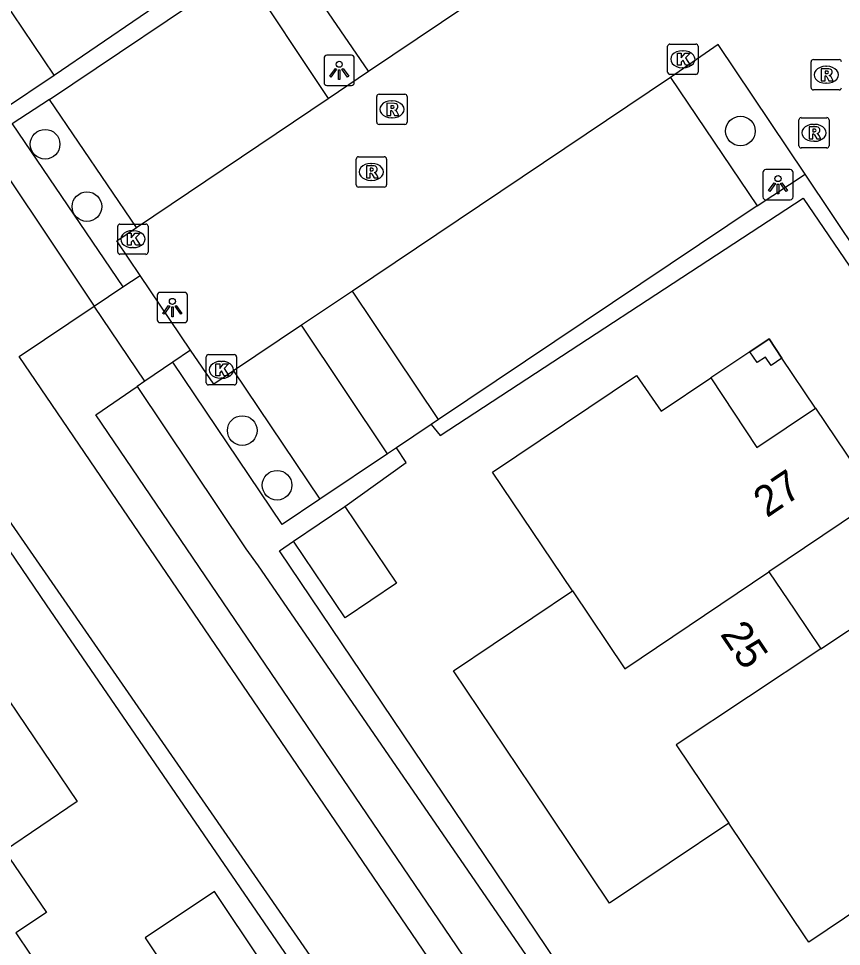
# Model space of a CAD drawing. Extents: x 158797 to 159887, y 384318 to 385255.
# Drawn here: x 158996.31 to 159023.44, y 384634.39 to 384665 of the extents above; entities that cross this region are included whole.
import ezdxf

# ---------------------------------------------------------------- set-up
doc = ezdxf.new("R2010")
doc.units = 0
for name, color, linetype in [('IMGEO_Boom', 7, 'Continuous'), ('IMGEO_Haag', 7, 'Continuous'), ('IMGEO_Kolk', 7, 'Continuous'), ('IMGEO_Lichtpunt', 7, 'Continuous'), ('IMGEO_Pand', 7, 'Continuous'), ('IMGEO_Pand_nummerreeks', 7, 'Continuous'), ('IMGEO_Pand_overbouw', 7, 'Continuous'), ('IMGEO_Parkeervlak_open', 7, 'Continuous'), ('IMGEO_Rijbaan_lokaal_open', 7, 'Continuous'), ('IMGEO_Rioolput', 7, 'Continuous'), ('IMGEO_Voetpad_halfverhard', 7, 'Continuous'), ('IMGEO_Voetpad_op_trap', 7, 'Continuous'), ('IMGEO_Voetpad_open', 7, 'Continuous')]:
    doc.layers.add(name, color=color, linetype=linetype)

msp = doc.modelspace()

# ---------------------------------------------------------------- linework, layer by layer
at = {"layer": 'IMGEO_Boom'}
for centre in [(159020.11, 384661.29), (158997.181, 384660.854), (158998.561, 384658.795), (159003.682, 384651.409), (159004.828, 384649.605)]:
    msp.add_circle(centre, 0.489, dxfattribs=at)
at = {"layer": 'IMGEO_Haag'}
for points in [[(158982.198, 384627.503), (158986.877, 384630.783), (158991.18, 384624.297), (159005.347, 384633.805), (158997.226, 384645.658), (158986.56, 384661.35), (158977.807, 384655.577), (158970.042, 384650.292), (158941.462, 384692.581), (158927.478, 384683.208), (158931.293, 384677.308), (158928.892, 384675.59), (158929.234, 384675.051), (158928.67, 384674.688)], [(158990.17, 384668.443), (158998.801, 384655.513)], [(158997.48, 384663.137), (159003.151, 384667.014), (159003.509, 384666.492)], [(158997.323, 384662.331), (158996.09, 384661.53), (158999.744, 384656.146)], [(158982.566, 384626.956), (158986.69, 384629.795), (158990.973, 384623.592), (159006.114, 384633.802), (158986.551, 384662.087), (158978.394, 384656.739)], [(159020.666, 384658.822), (159022.24, 384659.867)], [(159009.914, 384651.611), (159010.213, 384651.242), (159022.176, 384659.072), (159024.552, 384655.586), (159024.937, 384655.845)], [(159006.236, 384649.143), (159004.996, 384648.311), (159001.389, 384653.661)], [(159000.221, 384652.861), (159003.802, 384647.511), (159004.201, 384646.941), (159017.33, 384627.856), (159035.525, 384640.095)], [(159007.068, 384648.902), (159009.088, 384650.359), (159008.765, 384650.839)], [(159031.062, 384645.764), (159034.39, 384640.711), (159023.558, 384633.403), (159023.653, 384633.188), (159017.434, 384628.858), (159004.937, 384647.41), (159004.913, 384647.446), (159005.369, 384647.758)]]:
    msp.add_lwpolyline(points, dxfattribs=at)
at = {"layer": 'IMGEO_Kolk'}
for p, q in [((159017.709, 384663.233), (159017.709, 384664.085)), ((159017.784, 384664.159), (159018.636, 384664.159)), ((159018.197, 384663.939), (159018.222, 384663.939)), ((159018.71, 384664.085), (159018.71, 384663.233)), ((159018.22, 384663.379), (159018.195, 384663.379)), ((159018.636, 384663.159), (159017.784, 384663.159)), ((158999.575, 384657.296), (158999.575, 384658.148)), ((158999.65, 384658.222), (159000.502, 384658.222)), ((159000.576, 384658.148), (159000.576, 384657.296)), ((159000.063, 384658.002), (159000.088, 384658.002)), ((159000.502, 384657.222), (158999.65, 384657.222)), ((159000.086, 384657.442), (159000.061, 384657.442)), ((159002.493, 384652.986), (159002.493, 384653.838)), ((159002.568, 384653.912), (159003.42, 384653.912)), ((159003.494, 384653.838), (159003.494, 384652.986)), ((159002.981, 384653.692), (159003.006, 384653.692)), ((159003.004, 384653.132), (159002.979, 384653.132)), ((159003.42, 384652.912), (159002.568, 384652.912))]:
    msp.add_line(p, q, dxfattribs=at)
for points in [[(159017.709, 384663.233), (159017.709, 384664.085)], [(159017.784, 384664.159), (159018.636, 384664.159)], [(159018.71, 384664.085), (159018.71, 384663.233)], [(159018.03, 384663.859), (159018.153, 384663.859), (159018.153, 384663.708), (159018.283, 384663.859), (159018.447, 384663.859), (159018.301, 384663.708), (159018.454, 384663.459), (159018.302, 384663.459), (159018.217, 384663.623), (159018.153, 384663.556), (159018.153, 384663.459), (159018.03, 384663.459), (159018.03, 384663.859)], [(159018.636, 384663.159), (159017.784, 384663.159)], [(158999.575, 384657.296), (158999.575, 384658.148)], [(158999.65, 384658.222), (159000.502, 384658.222)], [(159000.576, 384658.148), (159000.576, 384657.296)], [(158999.896, 384657.922), (159000.019, 384657.922), (159000.019, 384657.771), (159000.149, 384657.922), (159000.313, 384657.922), (159000.167, 384657.771), (159000.32, 384657.522), (159000.168, 384657.522), (159000.083, 384657.686), (159000.019, 384657.619), (159000.019, 384657.522), (158999.896, 384657.522), (158999.896, 384657.922)], [(159000.502, 384657.222), (158999.65, 384657.222)], [(159002.493, 384652.986), (159002.493, 384653.838)], [(159002.568, 384653.912), (159003.42, 384653.912)], [(159003.494, 384653.838), (159003.494, 384652.986)], [(159002.814, 384653.612), (159002.937, 384653.612), (159002.937, 384653.461), (159003.067, 384653.612), (159003.231, 384653.612), (159003.085, 384653.461), (159003.238, 384653.212), (159003.086, 384653.212), (159003.001, 384653.376), (159002.937, 384653.309), (159002.937, 384653.212), (159002.814, 384653.212), (159002.814, 384653.612)], [(159003.42, 384652.912), (159002.568, 384652.912)]]:
    msp.add_lwpolyline(points, dxfattribs=at)
for centre, start, end in [((159017.786, 384664.083), 91.552, 178.448), ((159017.786, 384664.083), 91.552, 178.448), ((159018.634, 384664.083), 1.552, 88.448), ((159018.634, 384664.083), 1.552, 88.448), ((159017.786, 384663.235), 181.552, 268.448), ((159017.786, 384663.235), 181.552, 268.448), ((159018.634, 384663.235), 271.552, 358.448), ((159018.634, 384663.235), 271.552, 358.448), ((158999.652, 384658.146), 91.552, 178.448), ((158999.652, 384658.146), 91.552, 178.448), ((159000.5, 384658.146), 1.552, 88.448), ((159000.5, 384658.146), 1.552, 88.448), ((158999.652, 384657.298), 181.552, 268.448), ((158999.652, 384657.298), 181.552, 268.448), ((159000.5, 384657.298), 271.552, 358.448), ((159000.5, 384657.298), 271.552, 358.448), ((159002.57, 384653.836), 91.552, 178.448), ((159002.57, 384653.836), 91.552, 178.448), ((159003.418, 384653.836), 1.552, 88.448), ((159003.418, 384653.836), 1.552, 88.448), ((159002.57, 384652.988), 181.552, 268.448), ((159002.57, 384652.988), 181.552, 268.448), ((159003.418, 384652.988), 271.552, 358.448), ((159003.418, 384652.988), 271.552, 358.448)]:
    msp.add_arc(centre, 0.0765, start, end, dxfattribs=at)
for centre, major_axis, ratio, start_param, end_param in [((159018.196, 384663.659), (-0.387, 0.002), 0.722429, 4.712389, 7.853982), ((159018.221, 384663.659), (-0.39, 0.002), 0.717154, 1.570796, 4.712389), ((159000.062, 384657.722), (-0.387, 0.002), 0.722429, 4.712389, 7.853982), ((159000.087, 384657.722), (-0.39, 0.002), 0.717154, 1.570796, 4.712389), ((159002.98, 384653.412), (-0.387, 0.002), 0.722429, 4.712389, 7.853982), ((159003.005, 384653.412), (-0.39, 0.002), 0.717154, 1.570796, 4.712389)]:
    msp.add_ellipse(centre, major_axis=major_axis, ratio=ratio, start_param=start_param, end_param=end_param, dxfattribs=at)
at = {"layer": 'IMGEO_Lichtpunt'}
for p, q in [((159006.38, 384663.693), (159006.38, 384662.886)), ((159006.38, 384663.693), (159006.38, 384662.886)), ((159007.282, 384663.788), (159006.474, 384663.788)), ((159007.282, 384663.788), (159006.474, 384663.788)), ((159007.376, 384662.886), (159007.376, 384663.693)), ((159007.376, 384662.886), (159007.376, 384663.693)), ((159006.474, 384662.792), (159007.282, 384662.792)), ((159006.474, 384662.792), (159007.282, 384662.792)), ((159021.751, 384660.017), (159020.943, 384660.017)), ((159021.751, 384660.017), (159020.943, 384660.017)), ((159020.849, 384659.922), (159020.849, 384659.115)), ((159020.849, 384659.922), (159020.849, 384659.115)), ((159021.845, 384659.115), (159021.845, 384659.922)), ((159021.845, 384659.115), (159021.845, 384659.922)), ((159020.943, 384659.021), (159021.751, 384659.021)), ((159020.943, 384659.021), (159021.751, 384659.021)), ((159000.879, 384655.871), (159000.879, 384655.064)), ((159000.879, 384655.871), (159000.879, 384655.064)), ((159001.781, 384655.966), (159000.973, 384655.966)), ((159001.781, 384655.966), (159000.973, 384655.966)), ((159001.875, 384655.064), (159001.875, 384655.871)), ((159001.875, 384655.064), (159001.875, 384655.871)), ((159000.973, 384654.97), (159001.781, 384654.97)), ((159000.973, 384654.97), (159001.781, 384654.97))]:
    msp.add_line(p, q, dxfattribs=at)
for points in [[(159006.754, 384663.357), (159006.793, 384663.329), (159006.605, 384663.067), (159006.567, 384663.094), (159006.754, 384663.357)], [(159006.966, 384663.329), (159007.004, 384663.356), (159007.191, 384663.094), (159007.152, 384663.066), (159006.966, 384663.329)], [(159006.856, 384663.309), (159006.903, 384663.309), (159006.903, 384662.987), (159006.856, 384662.987), (159006.856, 384663.309)], [(159021.223, 384659.586), (159021.262, 384659.558), (159021.074, 384659.296), (159021.036, 384659.323), (159021.223, 384659.586)], [(159021.325, 384659.538), (159021.372, 384659.538), (159021.372, 384659.216), (159021.325, 384659.216), (159021.325, 384659.538)], [(159021.435, 384659.558), (159021.473, 384659.585), (159021.66, 384659.323), (159021.621, 384659.295), (159021.435, 384659.558)], [(159001.253, 384655.535), (159001.292, 384655.507), (159001.104, 384655.245), (159001.066, 384655.272), (159001.253, 384655.535)], [(159001.355, 384655.487), (159001.402, 384655.487), (159001.402, 384655.165), (159001.355, 384655.165), (159001.355, 384655.487)], [(159001.465, 384655.507), (159001.503, 384655.534), (159001.69, 384655.272), (159001.651, 384655.244), (159001.465, 384655.507)]]:
    msp.add_lwpolyline(points, dxfattribs=at)
for centre in [(159006.879, 384663.491), (159021.348, 384659.72), (159001.378, 384655.669)]:
    msp.add_circle(centre, 0.0994, dxfattribs=at)
for centre, start, end in [((159006.474, 384663.693), 90, 180), ((159006.474, 384663.693), 90, 180), ((159007.282, 384663.693), 0, 90), ((159007.282, 384663.693), 0, 90), ((159006.474, 384662.886), 180, 270), ((159006.474, 384662.886), 180, 270), ((159007.282, 384662.886), 270, 0), ((159007.282, 384662.886), 270, 360), ((159020.943, 384659.922), 90, 180), ((159020.943, 384659.922), 90, 180), ((159021.751, 384659.922), 0, 90), ((159021.751, 384659.922), 0, 90), ((159020.943, 384659.115), 180, 270), ((159020.943, 384659.115), 180, 270), ((159021.751, 384659.115), 270, 0), ((159021.751, 384659.115), 270, 360), ((159000.973, 384655.871), 90, 180), ((159000.973, 384655.871), 90, 180), ((159001.781, 384655.871), 0, 90), ((159001.781, 384655.871), 0, 90), ((159000.973, 384655.064), 180, 270), ((159000.973, 384655.064), 180, 270), ((159001.781, 384655.064), 270, 0), ((159001.781, 384655.064), 270, 360)]:
    msp.add_arc(centre, 0.0946, start, end, dxfattribs=at)
at = {"layer": 'IMGEO_Pand'}
for points in [[(158997.48, 384663.137), (158995.771, 384665.671), (158994.069, 384664.524)], [(158994.069, 384664.524), (158995.778, 384661.99), (158997.48, 384663.137)], [(159020.42, 384654.007), (159021.053, 384654.429), (159021.478, 384653.797), (159021.121, 384653.557), (159020.936, 384653.833), (159020.66, 384653.649), (159020.42, 384654.007)], [(159014.573, 384646.12), (159011.933, 384650.035), (159016.679, 384653.222), (159017.494, 384652.048), (159019.137, 384653.151), (159020.654, 384650.854), (159022.585, 384652.151), (159024.608, 384649.149), (159021.047, 384646.749)], [(159005.369, 384647.758), (159007.068, 384648.902)], [(159007.068, 384648.902), (159008.771, 384646.373), (159007.073, 384645.229), (159005.369, 384647.758)], [(159014.573, 384646.12), (159016.301, 384643.55), (159021.047, 384646.749)], [(159022.762, 384644.207), (159026.34, 384646.579), (159028.336, 384643.601), (159026.405, 384642.303), (159027.948, 384640.006), (159026.307, 384638.903), (159027.102, 384637.719), (159022.363, 384634.534), (159022.244, 384634.711), (159019.724, 384638.461)], [(159021.047, 384646.749), (159021.901, 384645.484), (159022.762, 384644.207)], [(159019.724, 384638.461), (159015.795, 384635.821), (159013.221, 384639.652), (159010.647, 384643.482), (159014.573, 384646.12)], [(158991.703, 384642.063), (158994.839, 384644.19), (158998.241, 384639.175), (158995.841, 384637.547), (158997.222, 384635.511), (158996.22, 384634.844), (158996.69, 384634.138), (158996.762, 384634.03), (158993.28, 384631.711), (158993.235, 384631.778), (158992.738, 384632.525), (158988.616, 384629.78), (158986.429, 384633.035), (158983.044, 384630.761), (158980.677, 384634.281)], [(159022.762, 384644.207), (159017.988, 384641.042), (159019.724, 384638.461)], [(159000.476, 384634.674), (159002.023, 384632.35), (159004.317, 384633.878), (159002.77, 384636.201), (159000.476, 384634.674)]]:
    msp.add_lwpolyline(points, dxfattribs=at)
at = {"layer": 'IMGEO_Pand_overbouw'}
msp.add_lwpolyline([(159019.137, 384653.151), (159020.654, 384650.854), (159022.585, 384652.151), (159021.478, 384653.797), (159021.053, 384654.429), (159020.42, 384654.007)], close=True, dxfattribs=at)
at = {"layer": 'IMGEO_Parkeervlak_open'}
for points in [[(158997.323, 384662.331), (159003.509, 384666.492)], [(159017.806, 384663.05), (159020.666, 384658.822)], [(159000.193, 384658.111), (158997.323, 384662.331)], [(159020.666, 384658.822), (159010.152, 384651.77)], [(159003.395, 384653.383), (159006.236, 384649.143)], [(159008.476, 384650.645), (159006.236, 384649.143)]]:
    msp.add_lwpolyline(points, dxfattribs=at)
at = {"layer": 'IMGEO_Rijbaan_lokaal_open'}
for points in [[(159007.845, 384663.262), (159014.269, 384667.587)], [(159022.24, 384659.867), (159019.37, 384664.148), (159017.806, 384663.05)], [(159006.515, 384662.367), (159007.845, 384663.262)], [(159017.806, 384663.05), (159007.314, 384656.012)], [(159000.193, 384658.111), (159006.515, 384662.367)], [(159024.937, 384655.845), (159022.24, 384659.867)], [(159000.315, 384656.529), (158999.55, 384657.663), (159000.193, 384658.111)], [(159001.978, 384654.065), (159000.315, 384656.529)], [(159007.314, 384656.012), (159005.633, 384654.884)], [(159005.633, 384654.884), (159003.395, 384653.383)], [(159003.395, 384653.383), (159002.74, 384652.936), (159001.978, 384654.065)]]:
    msp.add_lwpolyline(points, dxfattribs=at)
at = {"layer": 'IMGEO_Rioolput'}
for p, q in [((159022.513, 384663.646), (159023.365, 384663.646)), ((159022.438, 384662.72), (159022.438, 384663.572)), ((159022.926, 384663.426), (159022.951, 384663.426)), ((159022.949, 384662.866), (159022.924, 384662.866)), ((159008.117, 384661.579), (159008.117, 384662.431)), ((159008.192, 384662.505), (159009.044, 384662.505)), ((159009.118, 384662.431), (159009.118, 384661.579)), ((159023.365, 384662.646), (159022.513, 384662.646)), ((159008.605, 384662.285), (159008.63, 384662.285)), ((159009.044, 384661.505), (159008.192, 384661.505)), ((159008.628, 384661.725), (159008.603, 384661.725)), ((159022.034, 384660.804), (159022.034, 384661.656)), ((159022.109, 384661.73), (159022.961, 384661.73)), ((159022.522, 384661.51), (159022.547, 384661.51)), ((159023.035, 384661.656), (159023.035, 384660.804)), ((159022.545, 384660.95), (159022.52, 384660.95)), ((159022.961, 384660.73), (159022.109, 384660.73)), ((159007.438, 384659.514), (159007.438, 384660.366)), ((159007.513, 384660.44), (159008.365, 384660.44)), ((159008.439, 384660.366), (159008.439, 384659.514)), ((159007.926, 384660.22), (159007.951, 384660.22)), ((159007.949, 384659.66), (159007.924, 384659.66)), ((159008.365, 384659.44), (159007.513, 384659.44))]:
    msp.add_line(p, q, dxfattribs=at)
for points in [[(159022.513, 384663.646), (159023.365, 384663.646)], [(159022.438, 384662.72), (159022.438, 384663.572)], [(159023.027, 384663.344), (159022.775, 384663.346), (159022.775, 384662.946)], [(159022.775, 384662.946), (159022.899, 384662.946), (159022.899, 384663.108), (159022.91, 384663.108)], [(159022.953, 384663.265), (159022.899, 384663.265), (159022.899, 384663.184)], [(159022.899, 384663.184), (159022.951, 384663.184)], [(159022.957, 384663.079), (159023.028, 384662.946), (159023.168, 384662.946), (159023.103, 384663.072)], [(159008.117, 384661.579), (159008.117, 384662.431)], [(159008.192, 384662.505), (159009.044, 384662.505)], [(159009.118, 384662.431), (159009.118, 384661.579)], [(159023.365, 384662.646), (159022.513, 384662.646)], [(159008.706, 384662.203), (159008.454, 384662.205), (159008.454, 384661.805)], [(159008.632, 384662.124), (159008.578, 384662.124), (159008.578, 384662.043)], [(159008.454, 384661.805), (159008.578, 384661.805), (159008.578, 384661.967), (159008.589, 384661.967)], [(159008.578, 384662.043), (159008.63, 384662.043)], [(159008.636, 384661.938), (159008.707, 384661.805), (159008.847, 384661.805), (159008.782, 384661.931)], [(159009.044, 384661.505), (159008.192, 384661.505)], [(159022.034, 384660.804), (159022.034, 384661.656)], [(159022.109, 384661.73), (159022.961, 384661.73)], [(159023.035, 384661.656), (159023.035, 384660.804)], [(159022.623, 384661.428), (159022.371, 384661.43), (159022.371, 384661.03)], [(159022.371, 384661.03), (159022.495, 384661.03), (159022.495, 384661.192), (159022.506, 384661.192)], [(159022.549, 384661.349), (159022.495, 384661.349), (159022.495, 384661.268)], [(159022.495, 384661.268), (159022.547, 384661.268)], [(159022.553, 384661.163), (159022.624, 384661.03), (159022.764, 384661.03), (159022.699, 384661.156)], [(159022.961, 384660.73), (159022.109, 384660.73)], [(159007.438, 384659.514), (159007.438, 384660.366)], [(159007.513, 384660.44), (159008.365, 384660.44)], [(159008.439, 384660.366), (159008.439, 384659.514)], [(159008.027, 384660.138), (159007.775, 384660.14), (159007.775, 384659.74)], [(159007.953, 384660.059), (159007.899, 384660.059), (159007.899, 384659.978)], [(159007.899, 384659.978), (159007.951, 384659.978)], [(159007.775, 384659.74), (159007.899, 384659.74), (159007.899, 384659.902), (159007.91, 384659.902)], [(159007.957, 384659.873), (159008.028, 384659.74), (159008.168, 384659.74), (159008.103, 384659.866)], [(159008.365, 384659.44), (159007.513, 384659.44)]]:
    msp.add_lwpolyline(points, dxfattribs=at)
for centre, radius, start, end in [((159022.515, 384663.57), 0.0765, 91.552, 178.448), ((159022.515, 384663.57), 0.0765, 91.552, 178.448), ((159023.363, 384663.57), 0.0765, 1.552, 88.448), ((159023.363, 384663.57), 0.0765, 1.552, 88.448), ((159023.026, 384663.234), 0.109, 350.3612, 89.416), ((159022.909, 384663.055), 0.0533, 26.0293, 88.6989), ((159022.935, 384663.373), 0.19, 274.7715, 282.9687), ((159022.959, 384663.169), 0.0964, 77.0061, 93.1865), ((159022.973, 384663.226), 0.0378, 276.6634, 79.6772), ((159023.024, 384663.234), 0.112, 277.5842, 350.9817), ((159023.008, 384663.019), 0.108, 29.5134, 73.7905), ((159022.515, 384662.722), 0.0765, 181.552, 268.448), ((159022.515, 384662.722), 0.0765, 181.552, 268.448), ((159023.363, 384662.722), 0.0765, 271.552, 358.448), ((159023.363, 384662.722), 0.0765, 271.552, 358.448), ((159008.194, 384662.429), 0.0765, 91.552, 178.448), ((159008.194, 384662.429), 0.0765, 91.552, 178.448), ((159009.042, 384662.429), 0.0765, 1.552, 88.448), ((159009.042, 384662.429), 0.0765, 1.552, 88.448), ((159008.638, 384662.028), 0.0964, 77.0061, 93.1865), ((159008.652, 384662.085), 0.0378, 276.6634, 79.6772), ((159008.705, 384662.093), 0.109, 350.3612, 89.416), ((159008.588, 384661.914), 0.0533, 26.0293, 88.6989), ((159008.614, 384662.232), 0.19, 274.7715, 282.9687), ((159008.703, 384662.093), 0.112, 277.5842, 350.9817), ((159008.687, 384661.878), 0.108, 29.5134, 73.7905), ((159008.194, 384661.581), 0.0765, 181.552, 268.448), ((159008.194, 384661.581), 0.0765, 181.552, 268.448), ((159009.042, 384661.581), 0.0765, 271.552, 358.448), ((159009.042, 384661.581), 0.0765, 271.552, 358.448), ((159022.111, 384661.654), 0.0765, 91.552, 178.448), ((159022.111, 384661.654), 0.0765, 91.552, 178.448), ((159022.959, 384661.654), 0.0765, 1.552, 88.448), ((159022.959, 384661.654), 0.0765, 1.552, 88.448), ((159022.505, 384661.139), 0.0533, 26.0293, 88.6989), ((159022.531, 384661.457), 0.19, 274.7715, 282.9687), ((159022.555, 384661.253), 0.0964, 77.0061, 93.1865), ((159022.569, 384661.31), 0.0378, 276.6634, 79.6772), ((159022.622, 384661.318), 0.109, 350.3612, 89.416), ((159022.62, 384661.318), 0.112, 277.5842, 350.9817), ((159022.604, 384661.103), 0.108, 29.5134, 73.7905), ((159022.111, 384660.806), 0.0765, 181.552, 268.448), ((159022.111, 384660.806), 0.0765, 181.552, 268.448), ((159022.959, 384660.806), 0.0765, 271.552, 358.448), ((159022.959, 384660.806), 0.0765, 271.552, 358.448), ((159007.515, 384660.364), 0.0765, 91.552, 178.448), ((159007.515, 384660.364), 0.0765, 91.552, 178.448), ((159008.363, 384660.364), 0.0765, 1.552, 88.448), ((159008.363, 384660.364), 0.0765, 1.552, 88.448), ((159007.935, 384660.167), 0.19, 274.7715, 282.9687), ((159007.959, 384659.963), 0.0964, 77.0061, 93.1865), ((159007.973, 384660.02), 0.0378, 276.6634, 79.6772), ((159008.026, 384660.028), 0.109, 350.3612, 89.416), ((159008.024, 384660.028), 0.112, 277.5842, 350.9817), ((159007.909, 384659.849), 0.0533, 26.0293, 88.6989), ((159008.008, 384659.813), 0.108, 29.5134, 73.7905), ((159007.515, 384659.516), 0.0765, 181.552, 268.448), ((159007.515, 384659.516), 0.0765, 181.552, 268.448), ((159008.363, 384659.516), 0.0765, 271.552, 358.448), ((159008.363, 384659.516), 0.0765, 271.552, 358.448)]:
    msp.add_arc(centre, radius, start, end, dxfattribs=at)
for centre, major_axis, ratio, start_param, end_param in [((159022.925, 384663.146), (-0.387, 0.002), 0.722429, 4.712389, 7.853982), ((159022.95, 384663.146), (-0.39, 0.002), 0.717154, 1.570796, 4.712389), ((159008.604, 384662.005), (-0.387, 0.002), 0.722429, 4.712389, 7.853982), ((159008.629, 384662.005), (-0.39, 0.002), 0.717154, 1.570796, 4.712389), ((159022.521, 384661.23), (-0.387, 0.002), 0.722429, 4.712389, 7.853982), ((159022.546, 384661.23), (-0.39, 0.002), 0.717154, 1.570796, 4.712389), ((159007.925, 384659.94), (-0.387, 0.002), 0.722429, 4.712389, 7.853982), ((159007.95, 384659.94), (-0.39, 0.002), 0.717154, 1.570796, 4.712389)]:
    msp.add_ellipse(centre, major_axis=major_axis, ratio=ratio, start_param=start_param, end_param=end_param, dxfattribs=at)
at = {"layer": 'IMGEO_Voetpad_halfverhard'}
for points in [[(159022.769, 384618.011), (159018.104, 384624.955), (159016.647, 384623.978), (158996.328, 384653.852), (158998.801, 384655.513)], [(159000.472, 384653.033), (158998.801, 384655.513)], [(159000.472, 384653.033), (159000.221, 384652.861)], [(159035.72, 384639.814), (159036.593, 384638.568), (159016.892, 384625.363), (159002.463, 384646.613), (158998.856, 384651.925), (159000.221, 384652.861)]]:
    msp.add_lwpolyline(points, dxfattribs=at)
at = {"layer": 'IMGEO_Voetpad_op_trap'}
for points in [[(158999.744, 384656.146), (159000.315, 384656.529)], [(158998.801, 384655.513), (158999.744, 384656.146)], [(159001.978, 384654.065), (159001.389, 384653.661)], [(159001.389, 384653.661), (159000.472, 384653.033)]]:
    msp.add_lwpolyline(points, dxfattribs=at)
at = {"layer": 'IMGEO_Voetpad_open'}
for points in [[(159007.845, 384663.262), (159004.967, 384667.473)], [(159003.688, 384666.613), (159006.515, 384662.367)], [(159010.152, 384651.77), (159007.314, 384656.012)], [(159008.476, 384650.645), (159005.633, 384654.884)], [(159010.152, 384651.77), (159009.914, 384651.611)], [(159009.914, 384651.611), (159008.765, 384650.839)], [(159008.765, 384650.839), (159008.476, 384650.645)]]:
    msp.add_lwpolyline(points, dxfattribs=at)

# ---------------------------------------------------------------- texts
at = {"layer": 'IMGEO_Pand_nummerreeks'}
for s, rotation, p in [('27', 33.9764, (159020.981, 384648.514)), ('25', 304.022, (159019.42, 384644.691))]:
    msp.add_text(s, height=1, rotation=rotation, dxfattribs=at).set_placement(p)

doc.saveas('drawing.dxf')
